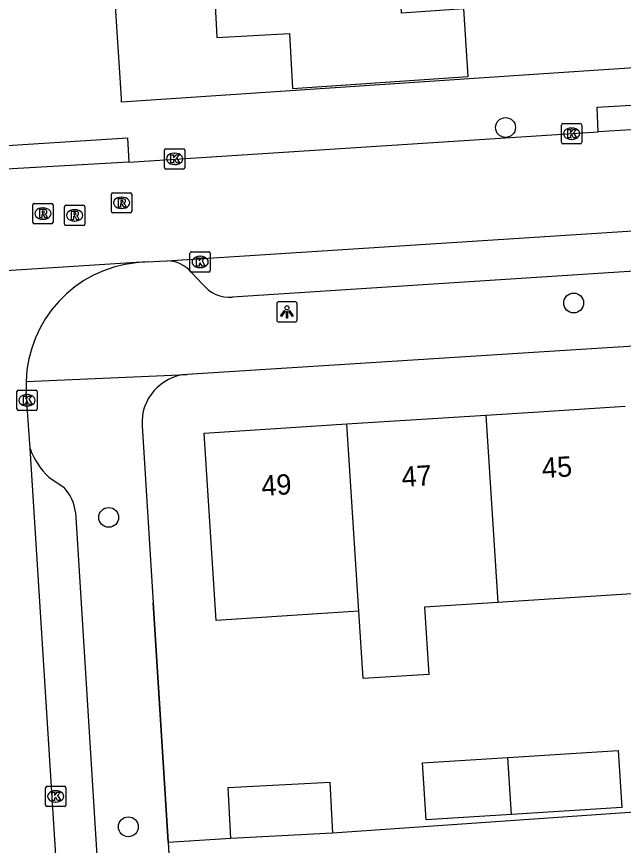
# Model space of a CAD drawing. Extents: x 159689 to 160786, y 387323 to 388339.
# Drawn here: x 160474.26 to 160504.16, y 388211.15 to 388252.01 of the extents above; entities that cross this region are included whole.
import ezdxf

# ---------------------------------------------------------------- set-up
doc = ezdxf.new("R2010")
doc.units = 0
for name, color, linetype in [('IMGEO_Boom', 7, 'Continuous'), ('IMGEO_Kolk', 7, 'Continuous'), ('IMGEO_Lichtpunt', 7, 'Continuous'), ('IMGEO_Muur', 7, 'Continuous'), ('IMGEO_Pand', 7, 'Continuous'), ('IMGEO_Pand_nummerreeks', 7, 'Continuous'), ('IMGEO_Rijbaan_lokaal_open', 7, 'Continuous'), ('IMGEO_Rioolput', 7, 'Continuous'), ('IMGEO_Voetpad_open', 7, 'Continuous')]:
    doc.layers.add(name, color=color, linetype=linetype)

msp = doc.modelspace()

# ---------------------------------------------------------------- linework, layer by layer
at = {"layer": 'IMGEO_Boom'}
for centre in [(160498.352, 388246.541), (160501.709, 388237.89), (160478.8, 388227.321), (160479.767, 388212.069)]:
    msp.add_circle(centre, 0.489, dxfattribs=at)
at = {"layer": 'IMGEO_Kolk'}
for p, q in [((160501.105, 388245.81), (160501.105, 388246.662)), ((160501.18, 388246.736), (160502.032, 388246.736)), ((160501.593, 388246.516), (160501.618, 388246.516)), ((160502.106, 388246.662), (160502.106, 388245.81)), ((160502.032, 388245.736), (160501.18, 388245.736)), ((160501.616, 388245.956), (160501.591, 388245.956)), ((160481.548, 388244.569), (160481.548, 388245.421)), ((160481.623, 388245.495), (160482.475, 388245.495)), ((160482.036, 388245.275), (160482.061, 388245.275)), ((160482.549, 388245.421), (160482.549, 388244.569)), ((160482.475, 388244.495), (160481.623, 388244.495)), ((160482.059, 388244.715), (160482.034, 388244.715)), ((160482.806, 388239.487), (160482.806, 388240.339)), ((160482.881, 388240.413), (160483.733, 388240.413)), ((160483.807, 388240.339), (160483.807, 388239.487)), ((160483.294, 388240.193), (160483.319, 388240.193)), ((160483.317, 388239.633), (160483.292, 388239.633)), ((160483.733, 388239.413), (160482.881, 388239.413)), ((160474.277, 388232.668), (160474.277, 388233.52)), ((160474.352, 388233.594), (160475.204, 388233.594)), ((160474.765, 388233.374), (160474.79, 388233.374)), ((160475.278, 388233.52), (160475.278, 388232.668)), ((160475.204, 388232.594), (160474.352, 388232.594)), ((160474.788, 388232.814), (160474.763, 388232.814)), ((160475.692, 388213.142), (160475.692, 388213.994)), ((160475.767, 388214.068), (160476.619, 388214.068)), ((160476.18, 388213.848), (160476.205, 388213.848)), ((160476.693, 388213.994), (160476.693, 388213.142)), ((160476.619, 388213.068), (160475.767, 388213.068)), ((160476.203, 388213.288), (160476.178, 388213.288))]:
    msp.add_line(p, q, dxfattribs=at)
for points in [[(160501.105, 388245.81), (160501.105, 388246.662)], [(160501.18, 388246.736), (160502.032, 388246.736)], [(160502.106, 388246.662), (160502.106, 388245.81)], [(160501.426, 388246.436), (160501.549, 388246.436), (160501.549, 388246.285), (160501.679, 388246.436), (160501.843, 388246.436), (160501.697, 388246.285), (160501.85, 388246.036), (160501.698, 388246.036), (160501.613, 388246.2), (160501.549, 388246.133), (160501.549, 388246.036), (160501.426, 388246.036), (160501.426, 388246.436)], [(160502.032, 388245.736), (160501.18, 388245.736)], [(160481.548, 388244.569), (160481.548, 388245.421)], [(160481.623, 388245.495), (160482.475, 388245.495)], [(160482.549, 388245.421), (160482.549, 388244.569)], [(160481.869, 388245.195), (160481.992, 388245.195), (160481.992, 388245.044), (160482.122, 388245.195), (160482.286, 388245.195), (160482.14, 388245.044), (160482.293, 388244.795), (160482.141, 388244.795), (160482.056, 388244.959), (160481.992, 388244.892), (160481.992, 388244.795), (160481.869, 388244.795), (160481.869, 388245.195)], [(160482.475, 388244.495), (160481.623, 388244.495)], [(160482.806, 388239.487), (160482.806, 388240.339)], [(160482.881, 388240.413), (160483.733, 388240.413)], [(160483.807, 388240.339), (160483.807, 388239.487)], [(160483.127, 388240.113), (160483.25, 388240.113), (160483.25, 388239.962), (160483.38, 388240.113), (160483.544, 388240.113), (160483.398, 388239.962), (160483.551, 388239.713), (160483.399, 388239.713), (160483.314, 388239.877), (160483.25, 388239.81), (160483.25, 388239.713), (160483.127, 388239.713), (160483.127, 388240.113)], [(160483.733, 388239.413), (160482.881, 388239.413)], [(160474.277, 388232.668), (160474.277, 388233.52)], [(160474.352, 388233.594), (160475.204, 388233.594)], [(160475.278, 388233.52), (160475.278, 388232.668)], [(160474.598, 388233.294), (160474.721, 388233.294), (160474.721, 388233.143), (160474.851, 388233.294), (160475.015, 388233.294), (160474.869, 388233.143), (160475.022, 388232.894), (160474.87, 388232.894), (160474.785, 388233.058), (160474.721, 388232.991), (160474.721, 388232.894), (160474.598, 388232.894), (160474.598, 388233.294)], [(160475.204, 388232.594), (160474.352, 388232.594)], [(160475.692, 388213.142), (160475.692, 388213.994)], [(160475.767, 388214.068), (160476.619, 388214.068)], [(160476.013, 388213.768), (160476.136, 388213.768), (160476.136, 388213.617), (160476.266, 388213.768), (160476.43, 388213.768), (160476.284, 388213.617), (160476.437, 388213.368), (160476.285, 388213.368), (160476.2, 388213.532), (160476.136, 388213.465), (160476.136, 388213.368), (160476.013, 388213.368), (160476.013, 388213.768)], [(160476.693, 388213.994), (160476.693, 388213.142)], [(160476.619, 388213.068), (160475.767, 388213.068)]]:
    msp.add_lwpolyline(points, dxfattribs=at)
for centre, start, end in [((160501.182, 388246.66), 91.552, 178.448), ((160501.182, 388246.66), 91.552, 178.448), ((160502.03, 388246.66), 1.552, 88.448), ((160502.03, 388246.66), 1.552, 88.448), ((160501.182, 388245.812), 181.552, 268.448), ((160501.182, 388245.812), 181.552, 268.448), ((160502.03, 388245.812), 271.552, 358.448), ((160502.03, 388245.812), 271.552, 358.448), ((160481.625, 388245.419), 91.552, 178.448), ((160481.625, 388245.419), 91.552, 178.448), ((160482.473, 388245.419), 1.552, 88.448), ((160482.473, 388245.419), 1.552, 88.448), ((160481.625, 388244.571), 181.552, 268.448), ((160481.625, 388244.571), 181.552, 268.448), ((160482.473, 388244.571), 271.552, 358.448), ((160482.473, 388244.571), 271.552, 358.448), ((160482.883, 388240.337), 91.552, 178.448), ((160482.883, 388240.337), 91.552, 178.448), ((160483.731, 388240.337), 1.552, 88.448), ((160483.731, 388240.337), 1.552, 88.448), ((160482.883, 388239.489), 181.552, 268.448), ((160482.883, 388239.489), 181.552, 268.448), ((160483.731, 388239.489), 271.552, 358.448), ((160483.731, 388239.489), 271.552, 358.448), ((160474.354, 388233.518), 91.552, 178.448), ((160474.354, 388233.518), 91.552, 178.448), ((160475.202, 388233.518), 1.552, 88.448), ((160475.202, 388233.518), 1.552, 88.448), ((160474.354, 388232.67), 181.552, 268.448), ((160474.354, 388232.67), 181.552, 268.448), ((160475.202, 388232.67), 271.552, 358.448), ((160475.202, 388232.67), 271.552, 358.448), ((160475.769, 388213.992), 91.552, 178.448), ((160475.769, 388213.992), 91.552, 178.448), ((160476.617, 388213.992), 1.552, 88.448), ((160476.617, 388213.992), 1.552, 88.448), ((160475.769, 388213.144), 181.552, 268.448), ((160475.769, 388213.144), 181.552, 268.448), ((160476.617, 388213.144), 271.552, 358.448), ((160476.617, 388213.144), 271.552, 358.448)]:
    msp.add_arc(centre, 0.0765, start, end, dxfattribs=at)
for centre, major_axis, ratio, start_param, end_param in [((160501.592, 388246.236), (-0.387, 0.002), 0.722429, 4.712389, 7.853982), ((160501.617, 388246.236), (-0.39, 0.002), 0.717154, 1.570796, 4.712389), ((160482.035, 388244.995), (-0.387, 0.002), 0.722429, 4.712389, 7.853982), ((160482.06, 388244.995), (-0.39, 0.002), 0.717154, 1.570796, 4.712389), ((160483.293, 388239.913), (-0.387, 0.002), 0.722429, 4.712389, 7.853982), ((160483.318, 388239.913), (-0.39, 0.002), 0.717154, 1.570796, 4.712389), ((160474.764, 388233.094), (-0.387, 0.002), 0.722429, 4.712389, 7.853982), ((160474.789, 388233.094), (-0.39, 0.002), 0.717154, 1.570796, 4.712389), ((160476.179, 388213.568), (-0.387, 0.002), 0.722429, 4.712389, 7.853982), ((160476.204, 388213.568), (-0.39, 0.002), 0.717154, 1.570796, 4.712389)]:
    msp.add_ellipse(centre, major_axis=major_axis, ratio=ratio, start_param=start_param, end_param=end_param, dxfattribs=at)
at = {"layer": 'IMGEO_Lichtpunt'}
for p, q in [((160487.987, 388237.949), (160487.179, 388237.949)), ((160487.987, 388237.949), (160487.179, 388237.949)), ((160487.085, 388237.854), (160487.085, 388237.047)), ((160487.085, 388237.854), (160487.085, 388237.047)), ((160488.081, 388237.047), (160488.081, 388237.854)), ((160488.081, 388237.047), (160488.081, 388237.854)), ((160487.179, 388236.953), (160487.987, 388236.953)), ((160487.179, 388236.953), (160487.987, 388236.953))]:
    msp.add_line(p, q, dxfattribs=at)
for points in [[(160487.459, 388237.518), (160487.498, 388237.49), (160487.31, 388237.228), (160487.272, 388237.255), (160487.459, 388237.518)], [(160487.561, 388237.47), (160487.608, 388237.47), (160487.608, 388237.148), (160487.561, 388237.148), (160487.561, 388237.47)], [(160487.671, 388237.49), (160487.709, 388237.517), (160487.896, 388237.255), (160487.857, 388237.227), (160487.671, 388237.49)]]:
    msp.add_lwpolyline(points, dxfattribs=at)
msp.add_circle((160487.584, 388237.652), 0.0994, dxfattribs=at)
for centre, start, end in [((160487.179, 388237.854), 90, 180), ((160487.179, 388237.854), 90, 180), ((160487.987, 388237.854), 0, 90), ((160487.987, 388237.854), 0, 90), ((160487.179, 388237.047), 180, 270), ((160487.179, 388237.047), 180, 270), ((160487.987, 388237.047), 270, 0), ((160487.987, 388237.047), 270, 360)]:
    msp.add_arc(centre, 0.0946, start, end, dxfattribs=at)
at = {"layer": 'IMGEO_Muur'}
msp.add_lwpolyline([(160481.734, 388211.328), (160480.994, 388223.105)], dxfattribs=at)
at = {"layer": 'IMGEO_Pand'}
for points in [[(160483.733, 388258.404), (160484.112, 388251.323), (160484.13, 388250.982), (160487.716, 388251.174), (160487.86, 388248.467), (160496.51, 388249.052), (160496.3, 388252.386), (160493.227, 388252.169), (160492.867, 388258.893)], [(160497.388, 388232.365), (160500, 388232.531), (160504.245, 388232.801)], [(160490.532, 388231.928), (160497.388, 388232.365)], [(160497.388, 388232.365), (160497.976, 388223.127)], [(160491.12, 388222.691), (160489.09, 388222.562), (160484.1, 388222.244), (160483.512, 388231.481), (160490.532, 388231.928)], [(160491.12, 388222.691), (160490.532, 388231.928)], [(160504.833, 388223.564), (160500, 388223.256), (160497.976, 388223.127)], [(160497.976, 388223.127), (160494.353, 388222.897), (160494.565, 388219.584), (160491.331, 388219.378), (160491.12, 388222.691)], [(160498.463, 388215.483), (160503.894, 388215.83), (160504.074, 388213.021), (160498.641, 388212.675)], [(160498.641, 388212.675), (160494.435, 388212.406), (160494.256, 388215.215), (160498.463, 388215.483)], [(160498.641, 388212.675), (160498.463, 388215.483)], [(160484.82, 388211.49), (160484.687, 388214.011), (160489.691, 388214.274), (160489.824, 388211.753)], [(160489.824, 388211.753), (160484.82, 388211.49)]]:
    msp.add_lwpolyline(points, dxfattribs=at)
at = {"layer": 'IMGEO_Rijbaan_lokaal_open'}
for points in [[(160507.799, 388246.625), (160502.91, 388246.321)], [(160479.794, 388244.831), (160502.91, 388246.321)], [(160479.794, 388244.831), (160472.589, 388244.428)], [(160481.67, 388239.975), (160528.111, 388242.951)], [(160480.733, 388239.911), (160481.304, 388239.952), (160481.67, 388239.975)], [(160480.153, 388239.878), (160463.7, 388238.842)], [(160474.924, 388230.719), (160474.742, 388233.48)], [(160476.264, 388209.621), (160474.924, 388230.719)]]:
    msp.add_lwpolyline(points, dxfattribs=at)
for centre, radius, start, end in [((160480.812, 388233.408), 6.504, 90.6967, 95.8161), ((160480.782, 388233.858), 6.052, 95.966, 178.4033), ((160480.96, 388233.867), 6.23, 178.5309, 183.5638)]:
    msp.add_arc(centre, radius, start, end, dxfattribs=at)
at = {"layer": 'IMGEO_Rioolput'}
for p, q in [((160478.934, 388242.402), (160478.934, 388243.254)), ((160479.009, 388243.328), (160479.861, 388243.328)), ((160479.935, 388243.254), (160479.935, 388242.402)), ((160475.134, 388242.798), (160475.986, 388242.798)), ((160479.422, 388243.108), (160479.447, 388243.108)), ((160475.059, 388241.872), (160475.059, 388242.724)), ((160475.547, 388242.578), (160475.572, 388242.578)), ((160476.06, 388242.724), (160476.06, 388241.872)), ((160476.622, 388241.782), (160476.622, 388242.634)), ((160476.697, 388242.708), (160477.549, 388242.708)), ((160477.11, 388242.488), (160477.135, 388242.488)), ((160477.623, 388242.634), (160477.623, 388241.782)), ((160479.445, 388242.548), (160479.42, 388242.548)), ((160475.57, 388242.018), (160475.545, 388242.018)), ((160479.861, 388242.328), (160479.009, 388242.328)), ((160475.986, 388241.798), (160475.134, 388241.798)), ((160477.549, 388241.708), (160476.697, 388241.708)), ((160477.133, 388241.928), (160477.108, 388241.928))]:
    msp.add_line(p, q, dxfattribs=at)
for points in [[(160478.934, 388242.402), (160478.934, 388243.254)], [(160479.009, 388243.328), (160479.861, 388243.328)], [(160479.935, 388243.254), (160479.935, 388242.402)], [(160475.134, 388242.798), (160475.986, 388242.798)], [(160479.523, 388243.026), (160479.271, 388243.028), (160479.271, 388242.628)], [(160479.271, 388242.628), (160479.395, 388242.628), (160479.395, 388242.79), (160479.406, 388242.79)], [(160479.449, 388242.947), (160479.395, 388242.947), (160479.395, 388242.866)], [(160479.395, 388242.866), (160479.447, 388242.866)], [(160479.453, 388242.761), (160479.524, 388242.628), (160479.664, 388242.628), (160479.599, 388242.754)], [(160475.059, 388241.872), (160475.059, 388242.724)], [(160475.648, 388242.496), (160475.396, 388242.498), (160475.396, 388242.098)], [(160475.574, 388242.417), (160475.52, 388242.417), (160475.52, 388242.336)], [(160476.06, 388242.724), (160476.06, 388241.872)], [(160476.622, 388241.782), (160476.622, 388242.634)], [(160476.697, 388242.708), (160477.549, 388242.708)], [(160477.211, 388242.406), (160476.959, 388242.408), (160476.959, 388242.008)], [(160477.623, 388242.634), (160477.623, 388241.782)], [(160475.396, 388242.098), (160475.52, 388242.098), (160475.52, 388242.26), (160475.531, 388242.26)], [(160475.52, 388242.336), (160475.572, 388242.336)], [(160475.578, 388242.231), (160475.649, 388242.098), (160475.789, 388242.098), (160475.724, 388242.224)], [(160476.959, 388242.008), (160477.083, 388242.008), (160477.083, 388242.17), (160477.094, 388242.17)], [(160477.137, 388242.327), (160477.083, 388242.327), (160477.083, 388242.246)], [(160477.083, 388242.246), (160477.135, 388242.246)], [(160477.141, 388242.141), (160477.212, 388242.008), (160477.352, 388242.008), (160477.287, 388242.134)], [(160479.861, 388242.328), (160479.009, 388242.328)], [(160475.986, 388241.798), (160475.134, 388241.798)], [(160477.549, 388241.708), (160476.697, 388241.708)]]:
    msp.add_lwpolyline(points, dxfattribs=at)
for centre, radius, start, end in [((160479.011, 388243.252), 0.0765, 91.552, 178.448), ((160479.011, 388243.252), 0.0765, 91.552, 178.448), ((160479.859, 388243.252), 0.0765, 1.552, 88.448), ((160479.859, 388243.252), 0.0765, 1.552, 88.448), ((160475.136, 388242.722), 0.0765, 91.552, 178.448), ((160475.136, 388242.722), 0.0765, 91.552, 178.448), ((160475.984, 388242.722), 0.0765, 1.552, 88.448), ((160475.984, 388242.722), 0.0765, 1.552, 88.448), ((160479.405, 388242.737), 0.0533, 26.0293, 88.6989), ((160479.431, 388243.055), 0.19, 274.7715, 282.9687), ((160479.455, 388242.851), 0.0964, 77.0061, 93.1865), ((160479.469, 388242.908), 0.0378, 276.6634, 79.6772), ((160479.522, 388242.916), 0.109, 350.3612, 89.416), ((160479.52, 388242.916), 0.112, 277.5842, 350.9817), ((160479.504, 388242.701), 0.108, 29.5134, 73.7905), ((160475.58, 388242.321), 0.0964, 77.0061, 93.1865), ((160475.594, 388242.378), 0.0378, 276.6634, 79.6772), ((160475.647, 388242.386), 0.109, 350.3612, 89.416), ((160475.645, 388242.386), 0.112, 277.5842, 350.9817), ((160476.699, 388242.632), 0.0765, 91.552, 178.448), ((160476.699, 388242.632), 0.0765, 91.552, 178.448), ((160477.21, 388242.296), 0.109, 350.3612, 89.416), ((160477.547, 388242.632), 0.0765, 1.552, 88.448), ((160477.547, 388242.632), 0.0765, 1.552, 88.448), ((160479.011, 388242.404), 0.0765, 181.552, 268.448), ((160479.011, 388242.404), 0.0765, 181.552, 268.448), ((160479.859, 388242.404), 0.0765, 271.552, 358.448), ((160479.859, 388242.404), 0.0765, 271.552, 358.448), ((160475.53, 388242.207), 0.0533, 26.0293, 88.6989), ((160475.556, 388242.525), 0.19, 274.7715, 282.9687), ((160475.629, 388242.171), 0.108, 29.5134, 73.7905), ((160477.093, 388242.117), 0.0533, 26.0293, 88.6989), ((160477.119, 388242.435), 0.19, 274.7715, 282.9687), ((160477.143, 388242.231), 0.0964, 77.0061, 93.1865), ((160477.157, 388242.288), 0.0378, 276.6634, 79.6772), ((160477.208, 388242.296), 0.112, 277.5842, 350.9817), ((160477.192, 388242.081), 0.108, 29.5134, 73.7905), ((160475.136, 388241.874), 0.0765, 181.552, 268.448), ((160475.136, 388241.874), 0.0765, 181.552, 268.448), ((160475.984, 388241.874), 0.0765, 271.552, 358.448), ((160475.984, 388241.874), 0.0765, 271.552, 358.448), ((160476.699, 388241.784), 0.0765, 181.552, 268.448), ((160476.699, 388241.784), 0.0765, 181.552, 268.448), ((160477.547, 388241.784), 0.0765, 271.552, 358.448), ((160477.547, 388241.784), 0.0765, 271.552, 358.448)]:
    msp.add_arc(centre, radius, start, end, dxfattribs=at)
for centre, major_axis, ratio, start_param, end_param in [((160479.421, 388242.828), (-0.387, 0.002), 0.722429, 4.712389, 7.853982), ((160479.446, 388242.828), (-0.39, 0.002), 0.717154, 1.570796, 4.712389), ((160475.546, 388242.298), (-0.387, 0.002), 0.722429, 4.712389, 7.853982), ((160475.571, 388242.298), (-0.39, 0.002), 0.717154, 1.570796, 4.712389), ((160477.109, 388242.208), (-0.387, 0.002), 0.722429, 4.712389, 7.853982), ((160477.134, 388242.208), (-0.39, 0.002), 0.717154, 1.570796, 4.712389)]:
    msp.add_ellipse(centre, major_axis=major_axis, ratio=ratio, start_param=start_param, end_param=end_param, dxfattribs=at)
at = {"layer": 'IMGEO_Voetpad_open'}
for points in [[(160507.235, 388252.619), (160507.386, 388250), (160507.406, 388249.659), (160500, 388249.166), (160479.437, 388247.796), (160479.426, 388247.963), (160479.297, 388250), (160479.234, 388250.993), (160475.622, 388307.75)], [(160502.91, 388246.321), (160502.859, 388247.544), (160508.78, 388247.887)], [(160472.589, 388244.428), (160472.495, 388245.576), (160479.73, 388246.029), (160479.794, 388244.831)], [(160525.009, 388240.777), (160484.892, 388238.181)], [(160483.428, 388238.819), (160482.863, 388239.412)], [(160528.61, 388237.276), (160500, 388235.468), (160482.664, 388234.372)], [(160474.732, 388234.027), (160482.664, 388234.372)], [(160480.445, 388231.84), (160480.994, 388223.105), (160481.734, 388211.328), (160481.736, 388211.296)], [(160475.85, 388229.298), (160476.599, 388228.788)], [(160477.158, 388227.573), (160478.261, 388209.857)], [(160526.273, 388214.066), (160506.365, 388212.904), (160489.824, 388211.753)], [(160484.82, 388211.49), (160481.736, 388211.296)], [(160481.736, 388211.296), (160481.853, 388209.429)]]:
    msp.add_lwpolyline(points, dxfattribs=at)
for centre, radius, start, end in [((160481.597, 388238.276), 1.701, 41.9211, 87.5518), ((160484.755, 388239.865), 1.689, 218.243, 274.6626), ((160482.823, 388231.994), 2.383, 93.8302, 183.7083), ((160478.354, 388231.942), 3.641, 199.6226, 226.5582), ((160475.11, 388227.367), 2.059, 5.7496, 43.663)]:
    msp.add_arc(centre, radius, start, end, dxfattribs=at)

# ---------------------------------------------------------------- texts
at = {"layer": 'IMGEO_Pand_nummerreeks'}
for s, p in [('45', (160500.173, 388229.255)), ('47', (160493.262, 388228.815)), ('49', (160486.351, 388228.375))]:
    msp.add_text(s, height=1, rotation=3.6428, dxfattribs=at).set_placement(p)

doc.saveas('drawing.dxf')
